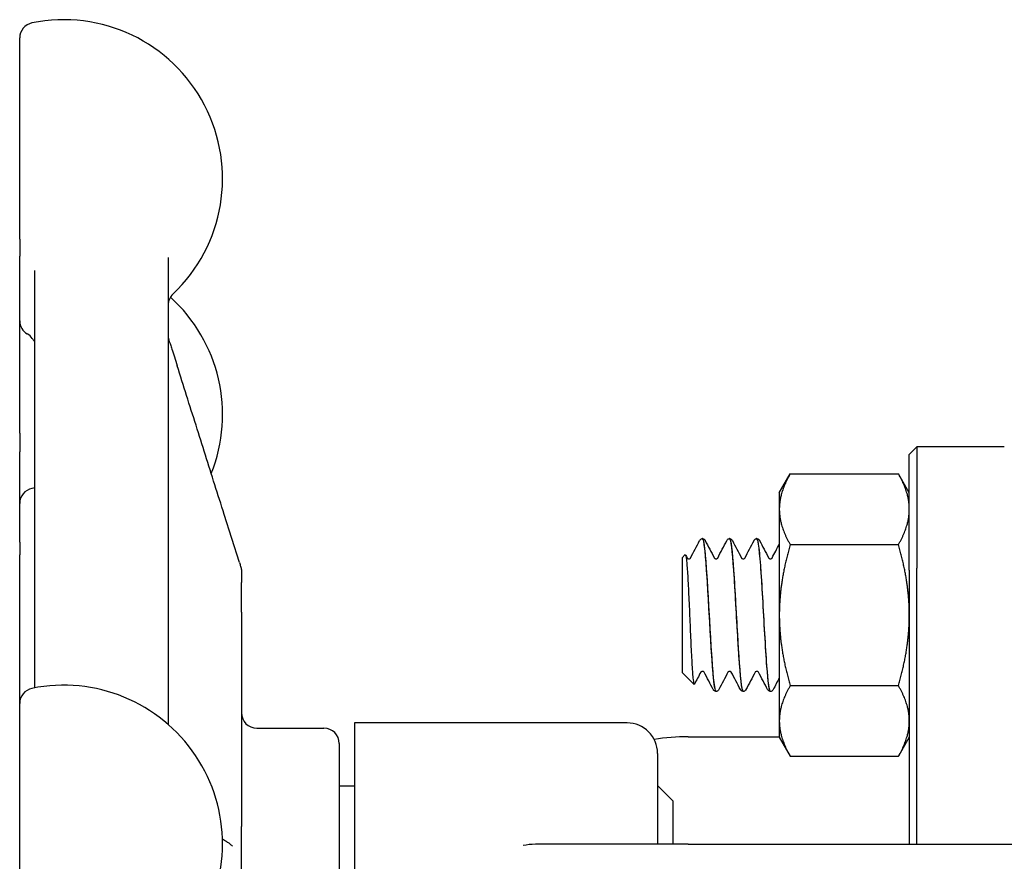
# Model space of a CAD drawing. Header units: inches. Extents: x 18 to 846, y -67 to 561.
# Tile 275 of 656: x 317.32 to 319.34, y 163.56 to 165.28. Entities that reach past the tile are written whole.
import ezdxf

# ---------------------------------------------------------------- set-up
doc = ezdxf.new("R2010")
doc.units = ezdxf.units.IN
doc.header["$LTSCALE"] = 24
doc.header["$MEASUREMENT"] = 0
doc.layers.add('Visible (ANSI)', color=7, linetype='Continuous', lineweight=30)

msp = doc.modelspace()

# ---------------------------------------------------------------- linework, layer by layer
at = {"layer": 'Visible (ANSI)'}
for p, q in [((317.32439, 164.83601), (317.32439, 165.24747)), ((317.32439, 164.83601), (317.32439, 164.8011)), ((317.32439, 164.66909), (317.32439, 164.8011)), ((317.62814, 164.79822), (317.62814, 163.84355)), ((317.35564, 163.91837), (317.35564, 164.77156)), ((317.32439, 164.43937), (317.32439, 164.66909)), ((317.32439, 164.43937), (317.32439, 164.40109)), ((319.14439, 164.39527), (319.16001, 164.4109)), ((319.16001, 164.4109), (319.16001, 164.1634)), ((319.33869, 164.4109), (319.16001, 164.4109)), ((317.32439, 164.29532), (317.32439, 164.40109)), ((319.14439, 164.15902), (319.14439, 164.39527)), ((318.87839, 164.31715), (318.90072, 164.35582)), ((318.90072, 164.35582), (319.12206, 164.35582)), ((319.14439, 164.31715), (319.12206, 164.35582)), ((318.87839, 164.31715), (318.87839, 164.28365)), ((317.32439, 164.21648), (317.32439, 164.29532)), ((317.77383, 164.17455), (317.74276, 164.27291)), ((318.87839, 164.28365), (318.87839, 164.06715)), ((317.32439, 164.21648), (317.32439, 164.19008)), ((318.72141, 164.2234), (318.72083, 164.2234)), ((318.77702, 164.2234), (318.77644, 164.2234)), ((318.83263, 164.2234), (318.83205, 164.2234)), ((318.90072, 164.21148), (319.12206, 164.21148)), ((317.32439, 163.88654), (317.32439, 164.19008)), ((318.67939, 164.18442), (318.68571, 164.19074)), ((318.67939, 164.18442), (318.67939, 163.94987)), ((317.77814, 164.15577), (317.77814, 164.15578)), ((317.77814, 164.15577), (317.77814, 164.13343)), ((319.14439, 164.15902), (319.14439, 163.5984)), ((319.16001, 163.5984), (319.16001, 164.1634)), ((317.77814, 164.07327), (317.77814, 164.13343)), ((317.77814, 164.07327), (317.77814, 163.63487)), ((318.87839, 164.06715), (318.87839, 163.85064)), ((318.67939, 163.94987), (318.70399, 163.92527)), ((318.74922, 163.9109), (318.74863, 163.9109)), ((318.80483, 163.9109), (318.80425, 163.9109)), ((318.86044, 163.9109), (318.85986, 163.9109)), ((318.90072, 163.92281), (319.12206, 163.92281)), ((317.32439, 163.31091), (317.32439, 163.88654)), ((318.00939, 163.84672), (318.00939, 162.72507)), ((318.56689, 163.84672), (318.00939, 163.84672)), ((318.87839, 163.85064), (318.87839, 163.81715)), ((317.80939, 163.8359), (317.94689, 163.8359)), ((317.97814, 163.80465), (317.97814, 162.76715)), ((318.69189, 163.8184), (318.87839, 163.8184)), ((318.87839, 163.81715), (318.90072, 163.77847)), ((319.14439, 163.81715), (319.12206, 163.77847)), ((318.62939, 163.78422), (318.62939, 163.5984)), ((318.90072, 163.77847), (319.12206, 163.77847)), ((317.97814, 163.71765), (318.00939, 163.71765)), ((318.66064, 163.68715), (318.62939, 163.7184)), ((318.66064, 163.68715), (318.66064, 163.5984)), ((317.77814, 163.53258), (317.77814, 163.63487)), ((318.69189, 163.5984), (318.37939, 163.5984)), ((318.69189, 163.5984), (319.74189, 163.5984))]:
    msp.add_line(p, q, dxfattribs=at)
for centre, radius, start, end in [((317.35564, 165.24747), 0.03125, 101.53696, 180), ((317.41439, 164.95966), 0.325, 313.44984, 101.53696), ((317.65939, 164.70103), 0.03125, 133.44984, 180), ((317.41439, 164.47665), 0.325, 338.3005, 47.78807), ((317.35564, 164.66909), 0.03125, 180, 240), ((317.32439, 164.61496), 0.03125, 34.45908, 60), ((317.41439, 164.0075), 0.325, 100.41457, 101.53696), ((317.35564, 164.29532), 0.03125, 101.53696, 180), ((317.35564, 163.88654), 0.03125, 101.53696, 180), ((317.41439, 163.59873), 0.325, 258.46304, 101.53696), ((317.80939, 163.86715), 0.03125, 180, 270), ((318.56689, 163.78422), 0.0625, 0, 90), ((317.94689, 163.80465), 0.03125, 0, 90), ((318.69189, 163.3809), 0.4375, 90, 99.13299), ((318.37939, 163.4734), 0.125, 90, 101.6694)]:
    msp.add_arc(centre, radius, start, end, dxfattribs=at)
for points, knots in [([(317.35564, 164.62546), (317.35519, 164.62602), (317.35466, 164.62669), (317.35298, 164.6288), (317.35168, 164.63042), (317.35015, 164.63264)], [0.1804832, 0.1804832, 0.1804832, 0.1804832, 0.212229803, 0.212229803, 0.265287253, 0.265287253, 0.265287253, 0.265287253]), ([(317.62814, 164.64186), (317.62814, 164.64169), (317.62814, 164.64153), (317.62814, 164.64133), (317.62814, 164.6413), (317.62814, 164.6412), (317.62814, 164.64116), (317.62814, 164.64097), (317.62814, 164.64084), (317.62814, 164.64048), (317.62814, 164.64024), (317.62814, 164.63903), (317.62815, 164.63812), (317.62819, 164.63666), (317.62821, 164.63628), (317.62824, 164.63572), (317.62825, 164.63558), (317.62828, 164.63526), (317.62829, 164.63508), (317.62832, 164.63477), (317.62833, 164.6347), (317.62835, 164.63455), (317.62835, 164.63446), (317.62837, 164.63434), (317.62837, 164.6343), (317.62838, 164.63422), (317.62839, 164.63418), (317.6284, 164.63406), (317.62841, 164.63399), (317.62844, 164.63382), (317.62845, 164.63374), (317.62851, 164.63333), (317.62855, 164.63313), (317.62889, 164.6313), (317.6295, 164.62976), (317.63112, 164.62498), (317.63184, 164.62281), (317.63355, 164.61763), (317.63456, 164.61451), (317.63724, 164.60624), (317.63898, 164.6008), (317.64267, 164.58923), (317.64465, 164.58299), (317.64662, 164.57677)], [0, 0, 0, 0, 0.00164292, 0.00164292, 0.00196125, 0.00196125, 0.00298974, 0.00298974, 0.00572935, 0.00572935, 0.01119146, 0.01119146, 0.03370338, 0.03370338, 0.0412057, 0.0412057, 0.04370719, 0.04370719, 0.04627853, 0.04627853, 0.04690987, 0.04690987, 0.04754769, 0.04754769, 0.0478618, 0.0478618, 0.0481756, 0.0481756, 0.04880633, 0.04880633, 0.04976091, 0.04976091, 0.053868, 0.053868, 0.09357288, 0.09357288, 0.11889448, 0.11889448, 0.14943752, 0.14943752, 0.19601989, 0.19601989, 0.24613165, 0.24613165, 0.24613165, 0.24613165]), ([(317.74276, 164.27291), (317.73637, 164.29318), (317.72996, 164.31344), (317.71716, 164.35395), (317.71075, 164.37421), (317.69793, 164.41473), (317.69152, 164.43498), (317.6787, 164.47549), (317.67229, 164.49575), (317.65946, 164.53626), (317.65304, 164.55651), (317.64662, 164.57677)], [0.79930693, 0.79930693, 0.79930693, 0.79930693, 0.96239802, 0.96239802, 1.12548911, 1.12548911, 1.2885802, 1.2885802, 1.4516713, 1.4516713, 1.61476239, 1.61476239, 1.61476239, 1.61476239]), ([(318.71662, 164.22133), (318.71654, 164.22124), (318.71645, 164.22114), (318.71613, 164.22073), (318.71587, 164.22036), (318.71556, 164.2198)], [-0.025931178, -0.025931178, -0.025931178, -0.025931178, -0.019551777, -0.019551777, 0, 0, 0, 0]), ([(318.71662, 164.22133), (318.717, 164.22176), (318.7175, 164.22222), (318.71889, 164.22302), (318.71982, 164.22335), (318.7208, 164.2234)], [0, 0, 0, 0, 0.013250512, 0.013250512, 0.027054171, 0.027054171, 0.027054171, 0.027054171]), ([(318.7208, 164.22317), (318.72281, 164.22306), (318.72481, 164.21112), (318.72682, 164.18894), (318.72964, 164.15778), (318.73246, 164.10725), (318.73527, 164.0576), (318.73809, 164.00797), (318.74091, 163.96055), (318.74372, 163.93435), (318.74536, 163.91912), (318.747, 163.91129), (318.74863, 163.91121)], [4.7095281, 4.7095281, 4.7095281, 4.7095281, 5.3893637, 5.3893637, 5.3893637, 6.3443154, 6.3443154, 6.3443154, 7.2990044, 7.2990044, 7.2990044, 7.8539816, 7.8539816, 7.8539816, 7.8539816]), ([(318.74924, 163.9111), (318.74715, 163.91124), (318.74506, 163.92426), (318.74298, 163.94815), (318.74016, 163.98034), (318.73735, 164.0314), (318.73453, 164.08088), (318.7317, 164.13081), (318.72886, 164.17778), (318.72602, 164.20271), (318.72448, 164.21619), (318.72295, 164.22312), (318.72141, 164.22319)], [-14.1400278, -14.1400278, -14.1400278, -14.1400278, -13.4320997, -13.4320997, -13.4320997, -12.4783682, -12.4783682, -12.4783682, -11.5160648, -11.5160648, -11.5160648, -10.9955743, -10.9955743, -10.9955743, -10.9955743]), ([(318.72144, 164.2234), (318.72257, 164.22334), (318.72363, 164.22291), (318.7251, 164.22193), (318.72559, 164.2214), (318.72629, 164.22048), (318.72654, 164.22007), (318.72675, 164.21966)], [0, 0, 0, 0, 0.015967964, 0.015967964, 0.031253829, 0.031253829, 0.045415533, 0.045415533, 0.045415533, 0.045415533]), ([(318.7711, 164.21966), (318.77143, 164.22029), (318.77183, 164.22097), (318.77297, 164.22207), (318.77347, 164.22246), (318.77476, 164.22311), (318.77557, 164.22335), (318.77641, 164.2234)], [0, 0, 0, 0, 0.022095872, 0.022095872, 0.033561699, 0.033561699, 0.045438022, 0.045438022, 0.045438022, 0.045438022]), ([(318.77641, 164.22333), (318.77678, 164.22339), (318.77714, 164.22304), (318.7775, 164.22228), (318.78031, 164.21635), (318.78312, 164.18538), (318.78594, 164.14175), (318.78875, 164.09813), (318.79156, 164.04301), (318.79437, 163.99842), (318.79718, 163.95385), (318.8, 163.92098), (318.80281, 163.91295), (318.80329, 163.91159), (318.80377, 163.91094), (318.80425, 163.911)], [10.9927134, 10.9927134, 10.9927134, 10.9927134, 11.1151899, 11.1151899, 11.1151899, 12.0686082, 12.0686082, 12.0686082, 13.0217811, 13.0217811, 13.0217811, 13.9747115, 13.9747115, 13.9747115, 14.1371669, 14.1371669, 14.1371669, 14.1371669]), ([(318.80485, 163.91114), (318.80396, 163.91101), (318.80307, 163.91319), (318.80218, 163.91781), (318.79938, 163.93237), (318.79658, 163.97078), (318.79377, 164.01775), (318.79097, 164.06464), (318.78817, 164.11884), (318.78537, 164.15885), (318.78259, 164.19864), (318.77981, 164.22333), (318.77702, 164.22339)], [-20.4232131, -20.4232131, -20.4232131, -20.4232131, -20.1217618, -20.1217618, -20.1217618, -19.1712317, -19.1712317, -19.1712317, -18.2223022, -18.2223022, -18.2223022, -17.2787596, -17.2787596, -17.2787596, -17.2787596]), ([(318.77705, 164.2234), (318.77818, 164.22334), (318.77924, 164.22291), (318.78071, 164.22193), (318.7812, 164.2214), (318.78191, 164.22048), (318.78215, 164.22007), (318.78236, 164.21966)], [0, 0, 0, 0, 0.015967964, 0.015967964, 0.031253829, 0.031253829, 0.045415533, 0.045415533, 0.045415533, 0.045415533]), ([(318.82671, 164.21966), (318.82704, 164.22029), (318.82744, 164.22097), (318.82858, 164.22207), (318.82908, 164.22246), (318.83037, 164.22311), (318.83118, 164.22335), (318.83203, 164.2234)], [0, 0, 0, 0, 0.022095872, 0.022095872, 0.033561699, 0.033561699, 0.045438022, 0.045438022, 0.045438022, 0.045438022]), ([(318.83203, 164.22307), (318.83352, 164.22311), (318.83502, 164.21668), (318.83652, 164.20387), (318.83933, 164.17987), (318.84214, 164.13413), (318.84495, 164.08488), (318.84775, 164.03564), (318.85056, 163.98419), (318.85337, 163.95103), (318.85553, 163.92548), (318.85769, 163.91131), (318.85986, 163.91106)], [17.2758987, 17.2758987, 17.2758987, 17.2758987, 17.7840647, 17.7840647, 17.7840647, 18.7358252, 18.7358252, 18.7358252, 19.6873602, 19.6873602, 19.6873602, 20.4203522, 20.4203522, 20.4203522, 20.4203522]), ([(318.86046, 163.91095), (318.85799, 163.91106), (318.85552, 163.92991), (318.85305, 163.96224), (318.85021, 163.99945), (318.84736, 164.05354), (318.84452, 164.10245), (318.84168, 164.15122), (318.83885, 164.19351), (318.83601, 164.21216), (318.83488, 164.21956), (318.83376, 164.22316), (318.83263, 164.22309)], [-26.7063984, -26.7063984, -26.7063984, -26.7063984, -25.8688703, -25.8688703, -25.8688703, -24.9048316, -24.9048316, -24.9048316, -23.9435311, -23.9435311, -23.9435311, -23.5619449, -23.5619449, -23.5619449, -23.5619449]), ([(318.83266, 164.2234), (318.83379, 164.22334), (318.83486, 164.22291), (318.83633, 164.22193), (318.83681, 164.2214), (318.83752, 164.22048), (318.83776, 164.22007), (318.83798, 164.21966)], [0, 0, 0, 0, 0.015967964, 0.015967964, 0.031253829, 0.031253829, 0.045415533, 0.045415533, 0.045415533, 0.045415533]), ([(318.68571, 164.19074), (318.68585, 164.19088), (318.68598, 164.19091), (318.68689, 164.19044), (318.68764, 164.18684), (318.68915, 164.17361), (318.6899, 164.164), (318.69141, 164.1399), (318.69216, 164.12555), (318.69368, 164.09388), (318.69443, 164.07682), (318.69594, 164.04217), (318.69669, 164.02491), (318.69821, 163.99248), (318.69896, 163.97767), (318.70047, 163.9525), (318.70122, 163.94248), (318.70274, 163.92867), (318.70349, 163.92513), (318.70439, 163.92515), (318.70454, 163.9253), (318.70468, 163.92558)], [-1.8174748, -1.8174748, -1.8174748, -1.8174748, -1.7949096, -1.7949096, -1.6700584, -1.6700584, -1.5430016, -1.5430016, -1.41374, -1.41374, -1.2822742, -1.2822742, -1.1486049, -1.1486049, -1.0127327, -1.0127327, -0.8746582, -0.8746582, -0.7343822, -0.7343822, -0.7065085, -0.7065085, -0.7065085, -0.7065085]), ([(317.77383, 164.17455), (317.77474, 164.17164), (317.77556, 164.16905), (317.77659, 164.16571), (317.77691, 164.16472), (317.77733, 164.16297), (317.7774, 164.16263), (317.77754, 164.16196), (317.7776, 164.16164), (317.77769, 164.16112), (317.77771, 164.16097), (317.77777, 164.16064), (317.77779, 164.16046), (317.77784, 164.16015), (317.77785, 164.16002), (317.7779, 164.15969), (317.77792, 164.15947), (317.77797, 164.15906), (317.77799, 164.15886), (317.77802, 164.15852), (317.77803, 164.15837), (317.77805, 164.15812), (317.77806, 164.15802), (317.77807, 164.15789), (317.77807, 164.15787), (317.77807, 164.15782), (317.77808, 164.1578), (317.77808, 164.15776), (317.77808, 164.15774), (317.77808, 164.15768), (317.77808, 164.15766), (317.77809, 164.15753), (317.7781, 164.15742), (317.77812, 164.15694), (317.77813, 164.15651), (317.77814, 164.15596), (317.77814, 164.15588), (317.77814, 164.15579)], [0, 0, 0, 0, 0.028982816, 0.028982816, 0.05221636, 0.05221636, 0.057556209, 0.057556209, 0.061572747, 0.061572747, 0.063126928, 0.063126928, 0.064665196, 0.064665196, 0.065673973, 0.065673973, 0.067280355, 0.067280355, 0.068867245, 0.068867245, 0.070087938, 0.070087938, 0.070903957, 0.070903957, 0.071082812, 0.071082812, 0.071262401, 0.071262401, 0.07144218, 0.07144218, 0.071803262, 0.071803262, 0.073228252, 0.073228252, 0.077545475, 0.077545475, 0.078343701, 0.078343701, 0.078343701, 0.078343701]), ([(318.68994, 164.18383), (318.68994, 164.18383), (318.69001, 164.18367), (318.69057, 164.18314), (318.69091, 164.18287), (318.69192, 164.18239), (318.69261, 164.18221), (318.69331, 164.18221)], [0.003893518, 0.003893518, 0.003893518, 0.003893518, 0.02135506, 0.02135506, 0.032660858, 0.032660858, 0.044379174, 0.044379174, 0.044379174, 0.044379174]), ([(318.69331, 164.18221), (318.69439, 164.18221), (318.69538, 164.18266), (318.69634, 164.18336), (318.69653, 164.18362), (318.69667, 164.1838), (318.69669, 164.18383), (318.69669, 164.18383)], [0, 0, 0, 0, 0.017919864, 0.017919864, 0.032518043, 0.032518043, 0.040461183, 0.040461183, 0.040461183, 0.040461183]), ([(318.74555, 164.18383), (318.74555, 164.18383), (318.74562, 164.18367), (318.74618, 164.18314), (318.74652, 164.18287), (318.74753, 164.18239), (318.74822, 164.18221), (318.74893, 164.18221)], [0.003893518, 0.003893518, 0.003893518, 0.003893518, 0.02135506, 0.02135506, 0.032660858, 0.032660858, 0.044379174, 0.044379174, 0.044379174, 0.044379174]), ([(318.74893, 164.18221), (318.75, 164.18221), (318.75099, 164.18266), (318.75195, 164.18336), (318.75215, 164.18362), (318.75228, 164.1838), (318.7523, 164.18383), (318.7523, 164.18383)], [0, 0, 0, 0, 0.017919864, 0.017919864, 0.032518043, 0.032518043, 0.040461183, 0.040461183, 0.040461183, 0.040461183]), ([(318.80116, 164.18383), (318.80116, 164.18383), (318.80124, 164.18367), (318.80179, 164.18314), (318.80213, 164.18287), (318.80314, 164.18239), (318.80383, 164.18221), (318.80454, 164.18221)], [0.003893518, 0.003893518, 0.003893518, 0.003893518, 0.02135506, 0.02135506, 0.032660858, 0.032660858, 0.044379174, 0.044379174, 0.044379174, 0.044379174]), ([(318.80454, 164.18221), (318.80561, 164.18221), (318.80661, 164.18266), (318.80756, 164.18336), (318.80776, 164.18362), (318.80789, 164.1838), (318.80791, 164.18383), (318.80791, 164.18383)], [0, 0, 0, 0, 0.017919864, 0.017919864, 0.032518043, 0.032518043, 0.040461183, 0.040461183, 0.040461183, 0.040461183]), ([(318.85677, 164.18383), (318.85677, 164.18383), (318.85685, 164.18367), (318.8574, 164.18314), (318.85774, 164.18287), (318.85875, 164.18239), (318.85945, 164.18221), (318.86015, 164.18221)], [0.003893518, 0.003893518, 0.003893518, 0.003893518, 0.02135506, 0.02135506, 0.032660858, 0.032660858, 0.044379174, 0.044379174, 0.044379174, 0.044379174]), ([(318.86015, 164.18221), (318.86122, 164.18221), (318.86222, 164.18266), (318.86318, 164.18336), (318.86337, 164.18362), (318.8635, 164.1838), (318.86352, 164.18383), (318.86352, 164.18383)], [0, 0, 0, 0, 0.017919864, 0.017919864, 0.032518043, 0.032518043, 0.040461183, 0.040461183, 0.040461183, 0.040461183]), ([(318.72112, 163.95208), (318.72005, 163.95208), (318.71905, 163.95164), (318.71809, 163.95093), (318.7179, 163.95068), (318.71776, 163.95049), (318.71775, 163.95046), (318.71775, 163.95046)], [0, 0, 0, 0, 0.017919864, 0.017919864, 0.032518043, 0.032518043, 0.040461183, 0.040461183, 0.040461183, 0.040461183]), ([(318.72449, 163.95046), (318.72449, 163.95046), (318.72442, 163.95062), (318.72387, 163.95115), (318.72353, 163.95142), (318.72251, 163.9519), (318.72182, 163.95208), (318.72112, 163.95208)], [0.003893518, 0.003893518, 0.003893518, 0.003893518, 0.02135506, 0.02135506, 0.032660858, 0.032660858, 0.044379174, 0.044379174, 0.044379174, 0.044379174]), ([(318.77673, 163.95208), (318.77566, 163.95208), (318.77466, 163.95164), (318.7737, 163.95093), (318.77351, 163.95068), (318.77337, 163.95049), (318.77336, 163.95046), (318.77336, 163.95046)], [0, 0, 0, 0, 0.017919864, 0.017919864, 0.032518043, 0.032518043, 0.040461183, 0.040461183, 0.040461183, 0.040461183]), ([(318.7801, 163.95046), (318.7801, 163.95046), (318.78003, 163.95062), (318.77948, 163.95115), (318.77914, 163.95142), (318.77812, 163.9519), (318.77743, 163.95208), (318.77673, 163.95208)], [0.003893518, 0.003893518, 0.003893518, 0.003893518, 0.02135506, 0.02135506, 0.032660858, 0.032660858, 0.044379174, 0.044379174, 0.044379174, 0.044379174]), ([(318.83234, 163.95208), (318.83127, 163.95208), (318.83027, 163.95164), (318.82931, 163.95093), (318.82912, 163.95068), (318.82899, 163.95049), (318.82897, 163.95046), (318.82897, 163.95046)], [0, 0, 0, 0, 0.017919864, 0.017919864, 0.032518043, 0.032518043, 0.040461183, 0.040461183, 0.040461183, 0.040461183]), ([(318.83572, 163.95046), (318.83572, 163.95046), (318.83564, 163.95062), (318.83509, 163.95115), (318.83475, 163.95142), (318.83374, 163.9519), (318.83304, 163.95208), (318.83234, 163.95208)], [0.003893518, 0.003893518, 0.003893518, 0.003893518, 0.02135506, 0.02135506, 0.032660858, 0.032660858, 0.044379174, 0.044379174, 0.044379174, 0.044379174]), ([(318.74861, 163.9109), (318.74747, 163.91095), (318.74641, 163.91138), (318.74494, 163.91236), (318.74446, 163.91289), (318.74375, 163.91381), (318.7435, 163.91423), (318.74329, 163.91463)], [0, 0, 0, 0, 0.015967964, 0.015967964, 0.031253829, 0.031253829, 0.045415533, 0.045415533, 0.045415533, 0.045415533]), ([(318.75456, 163.91463), (318.75423, 163.914), (318.75383, 163.91333), (318.75269, 163.91222), (318.75219, 163.91183), (318.7509, 163.91118), (318.75009, 163.91094), (318.74924, 163.9109)], [0, 0, 0, 0, 0.022095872, 0.022095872, 0.033561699, 0.033561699, 0.045438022, 0.045438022, 0.045438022, 0.045438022]), ([(318.80422, 163.9109), (318.80309, 163.91095), (318.80202, 163.91138), (318.80055, 163.91236), (318.80007, 163.91289), (318.79936, 163.91381), (318.79911, 163.91423), (318.7989, 163.91463)], [0, 0, 0, 0, 0.015967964, 0.015967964, 0.031253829, 0.031253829, 0.045415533, 0.045415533, 0.045415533, 0.045415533]), ([(318.81017, 163.91463), (318.80984, 163.914), (318.80944, 163.91333), (318.8083, 163.91222), (318.8078, 163.91183), (318.80651, 163.91118), (318.8057, 163.91094), (318.80485, 163.9109)], [0, 0, 0, 0, 0.022095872, 0.022095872, 0.033561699, 0.033561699, 0.045438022, 0.045438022, 0.045438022, 0.045438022]), ([(318.85983, 163.9109), (318.8587, 163.91095), (318.85763, 163.91138), (318.85616, 163.91236), (318.85568, 163.91289), (318.85497, 163.91381), (318.85473, 163.91423), (318.85451, 163.91463)], [0, 0, 0, 0, 0.015967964, 0.015967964, 0.031253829, 0.031253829, 0.045415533, 0.045415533, 0.045415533, 0.045415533]), ([(318.86578, 163.91463), (318.86545, 163.914), (318.86505, 163.91333), (318.86391, 163.91222), (318.86341, 163.91183), (318.86212, 163.91118), (318.86131, 163.91094), (318.86046, 163.9109)], [0, 0, 0, 0, 0.022095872, 0.022095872, 0.033561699, 0.033561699, 0.045438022, 0.045438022, 0.045438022, 0.045438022]), ([(317.74765, 163.60377), (317.74777, 163.6037), (317.74797, 163.60358), (317.74865, 163.60319), (317.74917, 163.60288), (317.75044, 163.6021), (317.75122, 163.6016), (317.75426, 163.59954), (317.75635, 163.59784), (317.75841, 163.59606), (317.75886, 163.59566), (317.75961, 163.59498), (317.75993, 163.5947), (317.75997, 163.59466), (317.75997, 163.59466), (317.75997, 163.59466)], [0, 0, 0, 0, 0.006478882, 0.006478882, 0.014369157, 0.014369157, 0.024576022, 0.024576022, 0.055283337, 0.055283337, 0.065104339, 0.065104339, 0.075795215, 0.075795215, 0.07659181, 0.07659181, 0.07659181, 0.07659181])]:
    msp.add_open_spline(points, degree=3, knots=knots, dxfattribs=at)
for points in [[(318.90072, 164.35582), (318.87839, 164.31715), (318.87839, 164.28365)], [(319.14439, 164.28365), (319.14439, 164.31715), (319.12206, 164.35582)], [(318.87839, 164.28365), (318.87839, 164.25016), (318.90072, 164.21148)], [(319.12206, 164.21148), (319.14439, 164.25016), (319.14439, 164.28365)], [(318.90072, 164.21148), (318.87839, 164.13413), (318.87839, 164.06715)], [(319.14439, 164.06715), (319.14439, 164.13413), (319.12206, 164.21148)], [(318.87839, 164.06715), (318.87839, 164.00016), (318.90072, 163.92281)], [(319.12206, 163.92281), (319.14439, 164.00016), (319.14439, 164.06715)], [(318.90072, 163.92281), (318.87839, 163.88413), (318.87839, 163.85064)], [(319.14439, 163.85064), (319.14439, 163.88413), (319.12206, 163.92281)], [(318.87839, 163.85064), (318.87839, 163.81715), (318.90072, 163.77847)], [(319.12206, 163.77847), (319.14439, 163.81715), (319.14439, 163.85064)]]:
    msp.add_rational_spline(points, [1, 1.0379548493, 1], degree=2, dxfattribs=at)
for points in [[(318.69668, 164.18381), (318.70293, 164.1957), (318.70917, 164.2076), (318.7154, 164.2195)], [(318.71556, 164.2198), (318.71551, 164.2197), (318.71545, 164.2196), (318.7154, 164.2195)], [(318.72675, 164.21966), (318.73301, 164.20771), (318.73928, 164.19576), (318.74556, 164.18381)], [(318.75229, 164.18381), (318.75857, 164.19576), (318.76484, 164.20771), (318.7711, 164.21966)], [(318.78236, 164.21966), (318.78863, 164.20771), (318.79489, 164.19576), (318.80117, 164.18381)], [(318.8079, 164.18381), (318.81418, 164.19576), (318.82045, 164.20771), (318.82671, 164.21966)], [(318.83798, 164.21966), (318.84424, 164.20771), (318.8505, 164.19576), (318.85679, 164.18381)], [(318.86351, 164.18381), (318.86848, 164.19326), (318.87343, 164.20271), (318.87839, 164.21216)], [(318.6865, 164.19038), (318.68765, 164.18819), (318.6888, 164.186), (318.68995, 164.18381)], [(318.71776, 163.95048), (318.71339, 163.94218), (318.70904, 163.93388), (318.70468, 163.92558)], [(318.74329, 163.91463), (318.73703, 163.92659), (318.73076, 163.93854), (318.72448, 163.95048)], [(318.77337, 163.95048), (318.76709, 163.93854), (318.76082, 163.92659), (318.75456, 163.91463)], [(318.7989, 163.91463), (318.79264, 163.92659), (318.78637, 163.93854), (318.78009, 163.95048)], [(318.82898, 163.95048), (318.8227, 163.93854), (318.81643, 163.92659), (318.81017, 163.91463)], [(318.85451, 163.91463), (318.84825, 163.92659), (318.84199, 163.93854), (318.8357, 163.95048)], [(318.87839, 163.93867), (318.87418, 163.93066), (318.86998, 163.92265), (318.86578, 163.91463)], [(317.74765, 163.60377), (317.74484, 163.60544), (317.74204, 163.6071), (317.73923, 163.60876)]]:
    msp.add_open_spline(points, degree=3, dxfattribs=at)

doc.saveas('drawing.dxf')
